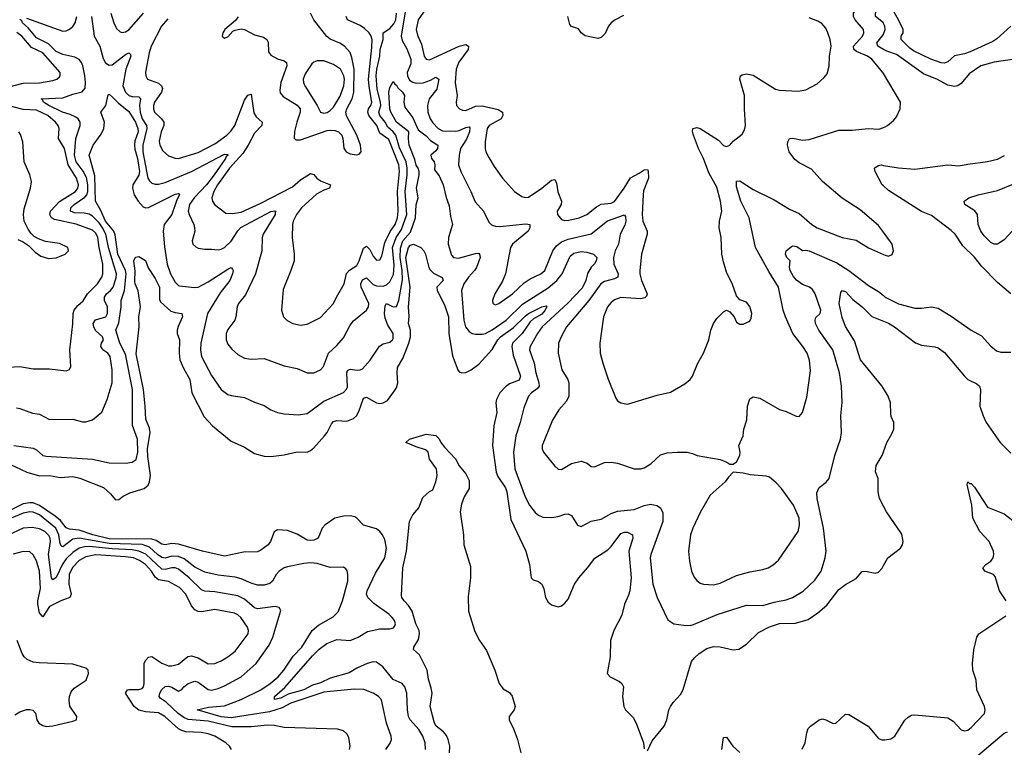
# Model space of a CAD drawing. Header units: inches. Extents: x 1694797 to 1849917, y 907313 to 1017959.
# Tile 337 of 656: x 1714769 to 1720731, y 984483 to 988890. Entities that reach past the tile are written whole.
import ezdxf

# ---------------------------------------------------------------- set-up
doc = ezdxf.new("R2010")
doc.units = ezdxf.units.IN
doc.header["$MEASUREMENT"] = 0
doc.layers.add('B7918', color=7, linetype='Continuous')
doc.layers.add('B7928', color=7, linetype='Continuous')

msp = doc.modelspace()

# ---------------------------------------------------------------- linework, layer by layer
at = {"layer": 'B7918', "color": 5}
for points, elevation in [([(1720000, 988563.4), (1719996.1, 988570), (1719930, 988651.2), (1719903.8, 988670), (1719836.9, 988696.9), (1719819.4, 988710), (1719819, 988730), (1719872.5, 988790), (1719879.8, 988810), (1719878.2, 988830), (1719828.5, 988890), (1719818.4, 988910), (1719818.6, 988930), (1719862.3, 988997.7), (1719868.6, 989031.4), (1719872, 989110), (1719877.6, 989130), (1719891, 989150), (1719930, 989178.6), (1719990, 989199.7), (1720000, 989207.2)], 760), ([(1720000, 988867.8), (1719998.9, 988870), (1719951.2, 988910), (1719951.4, 988930), (1719963.9, 988970), (1719948.4, 989070), (1719960.3, 989090), (1719970, 989095), (1720000, 989096.1)], 740), ([(1714810, 988899.1), (1715030, 988820.5), (1715050, 988822.7), (1715070, 988831.8), (1715091.3, 988848.7), (1715105.2, 988870), (1715115.4, 988910)], 760), ([(1715203, 988910), (1715219.4, 988790), (1715253.5, 988730), (1715275.1, 988655.1), (1715288.8, 988628.8), (1715310, 988613.6), (1715330, 988615.7), (1715410, 988679.1), (1715430, 988688.8), (1715439.2, 988679.2), (1715441.1, 988670), (1715411, 988590), (1715393, 988490), (1715410, 988451.9), (1715430, 988431.3), (1715450, 988424.3), (1715490, 988422.5), (1715500.8, 988410), (1715494.1, 988370), (1715498.3, 988330), (1715509.8, 988290), (1715536.8, 988250), (1715539.4, 988230), (1715514.4, 988130), (1715515.2, 988090), (1715545.9, 987930), (1715554.6, 987914.6), (1715570, 987900.6), (1715590, 987893.7), (1715610, 987893.8), (1715650, 987903.9), (1715810, 987970.1), (1716010, 988076), (1716030, 988073.4), (1716031, 988070), (1716019.3, 988060.7), (1716016.3, 988050), (1715947.1, 987950), (1715899.3, 987890), (1715825.1, 987810), (1715797, 987770), (1715790.2, 987730), (1715795.4, 987710), (1715824.5, 987650), (1715828.1, 987630), (1715829, 987610), (1715813.7, 987550), (1715818.4, 987530), (1715834.7, 987514.7), (1715850, 987506.7), (1715890, 987499.2), (1715930, 987500.7), (1715970, 987496.1), (1715990, 987499.7), (1716010, 987511.1), (1716050, 987549.5), (1716090, 987611.7), (1716109, 987631), (1716290, 987727.3), (1716312.5, 987732.5), (1716322.8, 987730), (1716316.4, 987723.6), (1716316.3, 987710), (1716242.8, 987590), (1716236.8, 987570), (1716235.1, 987490), (1716196.8, 987350), (1716135.7, 987224.3), (1716094.4, 987170), (1716086.2, 987150), (1716078.2, 987090), (1716071.3, 987070), (1716030, 987013.3), (1716020.2, 986990), (1716020.2, 986950), (1716030, 986923.8), (1716054.2, 986894.2), (1716090, 986862.3), (1716130, 986839.1), (1716170, 986833.2), (1716250, 986836.9), (1716370, 986794), (1716450, 986777.3), (1716510, 986752), (1716550, 986750.3), (1716590, 986769), (1716608.3, 986790), (1716639.7, 986870), (1716690, 986916), (1716730, 986963.1), (1716770, 987039.6), (1716790, 987066.7), (1716869.7, 987130), (1716882, 987150), (1716884, 987170), (1716837.2, 987270), (1716835.1, 987290), (1716845.3, 987314.7), (1716870, 987327.3), (1716910, 987286.2), (1716930, 987277.9), (1716970, 987276.9), (1716990, 987283.9), (1717010, 987301.4), (1717032.4, 987347.6), (1717036.3, 987403.7), (1717026.2, 987510), (1717049.7, 987570), (1717081.4, 987618.6), (1717113.3, 987710), (1717104.1, 987850), (1717115.4, 987950), (1717115.7, 987990), (1717110, 988030), (1717070, 988112.9), (1717046.2, 988190), (1717031.6, 988211.6), (1716998.1, 988238.1), (1716982.9, 988270), (1716950.4, 988310.4), (1716944.1, 988330), (1716955.4, 988370), (1716954.8, 988390), (1716933.3, 988470), (1716928, 988550), (1716931.5, 988590), (1716949.4, 988670), (1716952.1, 988710), (1716969.2, 988770), (1716970.5, 988809.5), (1717010, 988836.2), (1717035, 988865), (1717045.9, 988890), (1717049.9, 988930)], 760), ([(1715321.2, 988930), (1715338.5, 988870), (1715356.1, 988836.1), (1715377.1, 988817.1), (1715390, 988812.9), (1715410, 988817.2), (1715430, 988828.4), (1715519.3, 988930)], 780), ([(1715665.8, 988894.2), (1715627, 988850), (1715565.7, 988730), (1715553.9, 988690), (1715531.5, 988571.5), (1715533.6, 988550), (1715544, 988530), (1715610, 988505.7), (1715628.4, 988490), (1715633, 988473), (1715627.7, 988450), (1715585.1, 988390), (1715578.4, 988370), (1715578.4, 988350), (1715586.3, 988330), (1715628, 988290), (1715641.1, 988270), (1715641.3, 988250), (1715626, 988210), (1715614.4, 988154.4), (1715617.5, 988130), (1715634.9, 988094.9), (1715670, 988064.9), (1715710, 988050.3), (1715730, 988049.4), (1715850, 988085), (1715950, 988138.4), (1716022.5, 988190), (1716050, 988216.2), (1716071.8, 988250), (1716130, 988402.8), (1716150, 988432.3), (1716170, 988438), (1716186.5, 988326.5), (1716200.6, 988300.6), (1716237.1, 988270), (1716235, 988250), (1716190, 988203.2), (1716153.6, 988130), (1716119.9, 988080.1), (1716040.2, 987990), (1715965.9, 987890), (1715944, 987850), (1715933.3, 987810), (1715936.8, 987790), (1715949.6, 987769.6), (1716017.8, 987717.8), (1716055.4, 987715.4), (1716110, 987724.9), (1716230, 987779), (1716421.4, 987878.6), (1716470, 987919.5), (1716530, 987958.2), (1716550, 987952.4), (1716568.6, 987930), (1716590, 987913.9), (1716652, 987890), (1716646, 987870), (1716610, 987858.1), (1716566.1, 987833.9), (1716475, 987750), (1716444.3, 987710), (1716425.8, 987670), (1716421.5, 987650), (1716418.5, 987570), (1716432, 987470), (1716430.2, 987430), (1716411.7, 987370), (1716363.8, 987256.2), (1716354.6, 987130), (1716366.7, 987090), (1716388.2, 987068.2), (1716422.8, 987050), (1716470, 987040.3), (1716510, 987045.8), (1716590, 987086.9), (1716669.8, 987170.2), (1716687.4, 987210), (1716734, 987290), (1716748.2, 987351.8), (1716766.4, 987373.6), (1716810, 987400.5), (1716825.1, 987430), (1716850, 987507), (1716870, 987518.6), (1716890, 987498.8), (1716910, 987458), (1716930, 987434), (1716950, 987434.9), (1716962.1, 987457.9), (1716979.3, 987540.7), (1717012.9, 987607.1), (1717042.2, 987650), (1717056.1, 987690), (1717061.8, 987730), (1717057.3, 987850), (1717069.4, 987970), (1717065.5, 988010), (1717003.4, 988163.4), (1716950, 988203.2), (1716932.7, 988250), (1716883.7, 988310), (1716876.4, 988330), (1716881.5, 988350), (1716895.7, 988370), (1716902.2, 988390), (1716885, 988485), (1716882.2, 988530), (1716901.7, 988721.7), (1716902.6, 988770), (1716897.9, 988790), (1716885.8, 988810), (1716857.2, 988837.2), (1716830, 988855.8), (1716754.4, 988890), (1716746.3, 988910)], 780), ([(1716092.9, 988907.1), (1716075.3, 988884.7), (1716010.4, 988830), (1715998.4, 988810), (1715994.8, 988790), (1716010, 988777.3), (1716030, 988786.4), (1716060.5, 988819.5), (1716073, 988827), (1716110, 988834.3), (1716130, 988830.9), (1716190, 988798.9), (1716244.6, 988784.6), (1716265.1, 988770), (1716273.5, 988753.5), (1716276.1, 988696.1), (1716290, 988674.6), (1716330, 988653.1), (1716370, 988641.6), (1716385.4, 988630), (1716386.8, 988610), (1716350.6, 988510), (1716343.8, 988463.8), (1716347.2, 988447.2), (1716364, 988424), (1716450, 988371.6), (1716466.5, 988350), (1716468.2, 988330), (1716446.5, 988270), (1716433.3, 988213.3), (1716432, 988172), (1716442, 988162), (1716470, 988162.2), (1716630, 988218.2), (1716650, 988221.6), (1716678.8, 988218.8), (1716699.7, 988210), (1716719.2, 988190), (1716726.7, 988170), (1716732.8, 988112.8), (1716746.5, 988090), (1716770, 988077.2), (1716808.3, 988071.7), (1716823.8, 988076.2), (1716837.6, 988090), (1716833.4, 988130), (1716811.6, 988190), (1716748.4, 988308.4), (1716744.9, 988330), (1716749.3, 988350), (1716782.4, 988410), (1716792.3, 988450), (1716795.4, 988590), (1716781.1, 988661.1), (1716770, 988690.8), (1716735.3, 988730), (1716707.3, 988747.3), (1716650, 988771.5), (1716628, 988788), (1716549.9, 988890), (1716530.4, 988930)], 820), ([(1717105.2, 988950), (1717078.1, 988790), (1717084.5, 988764.5), (1717112.9, 988712.9), (1717137.2, 988650), (1717136.7, 988623.3), (1717116.3, 988570), (1717116.6, 988550), (1717130, 988523.9), (1717150, 988511.8), (1717170, 988506.4), (1717212.4, 988507.6), (1717256.6, 988523.4), (1717290, 988542.2), (1717306.3, 988530), (1717294.3, 988470), (1717248.9, 988410), (1717238.1, 988370), (1717240.7, 988330), (1717254.2, 988290), (1717270, 988264.3), (1717303.5, 988230), (1717330, 988217.6), (1717410, 988214.9), (1717430, 988218), (1717470, 988237.3), (1717490, 988241.5), (1717494.8, 988234.8), (1717492.6, 988210), (1717474.5, 988165.5), (1717437.8, 988110), (1717429.3, 988070), (1717426.5, 988010), (1717440.2, 987970), (1717501.2, 987850), (1717527.7, 987787.7), (1717578.3, 987730), (1717610, 987663), (1717626.8, 987646.8), (1717650, 987638.9), (1717676.6, 987636.6), (1717833.9, 987653.9), (1717858.4, 987650), (1717858.8, 987630), (1717847.5, 987610), (1717753.8, 987530), (1717740.7, 987510), (1717710.3, 987349.7), (1717692.9, 987307.1), (1717645.7, 987230), (1717632.7, 987190), (1717634.8, 987170), (1717650, 987163.7), (1717670, 987170.4), (1717753.5, 987230), (1717823.8, 987296.2), (1717860.5, 987319.5), (1717924, 987350), (1717949.8, 987370), (1717998.5, 987490), (1718020.4, 987519.6), (1718050, 987543.9), (1718090, 987560.8), (1718230, 987592.5), (1718328.1, 987671.9), (1718426.4, 987706.4), (1718430, 987707.2), (1718437.2, 987697.2), (1718438.7, 987670), (1718434, 987646), (1718404.3, 987590), (1718395.7, 987530), (1718374.9, 987490), (1718364.9, 987450), (1718366, 987410), (1718392.6, 987350), (1718390.2, 987330), (1718370, 987319.9), (1718310, 987304.1), (1718287.6, 987290), (1718215.3, 987190), (1718079.7, 987030), (1718047.6, 986970), (1718032, 986930), (1718029.3, 986870), (1718047.6, 986787.6), (1718052.3, 986770), (1718088.1, 986710), (1718094, 986690), (1718094.3, 986610), (1718080.6, 986579.4), (1718033.9, 986526.1), (1717995.3, 986464.7), (1717932.2, 986310), (1717932.2, 986290), (1717940.4, 986270), (1718010, 986184.9), (1718030, 986167.4), (1718050, 986166), (1718110, 986201.3), (1718170, 986215.5), (1718204.7, 986204.7), (1718230, 986183), (1718250, 986181.6), (1718310, 986207.6), (1718350, 986210.3), (1718390, 986204), (1718490, 986170.4), (1718530, 986168.8), (1718550, 986175.8), (1718590, 986200.3), (1718650, 986254), (1718690, 986266), (1718750.4, 986270.4), (1718810.4, 986270.4), (1718843, 986263), (1718870.6, 986250.6), (1719010, 986226), (1719050.7, 986210.7), (1719070, 986198), (1719090, 986198), (1719110, 986211.3), (1719129.4, 986250.6), (1719132.7, 986270), (1719123.7, 986310), (1719149.6, 986370), (1719154.5, 986410), (1719172.7, 986467.3), (1719176.3, 986550), (1719190, 986594), (1719210, 986605.5), (1719250, 986597), (1719370, 986528.7), (1719410, 986516.4), (1719470, 986488.8), (1719490, 986486.4), (1719508.5, 986511.5), (1719535.9, 986604.1), (1719557.8, 986762.2), (1719551.9, 986828.1), (1719537.1, 986870), (1719511.6, 986910), (1719450, 986988.5), (1719406.1, 987090), (1719392.9, 987130), (1719363.1, 987270), (1719304.6, 987364.6), (1719225.6, 987510), (1719185.8, 987690), (1719135.7, 987790), (1719110, 987877.2), (1719108.8, 987911.2), (1719130, 987913.4), (1719210, 987862), (1719338.2, 987798.2), (1719430, 987743.1), (1719490, 987716.4), (1719565.3, 987650), (1719598.4, 987630), (1719750, 987571.3), (1719834.4, 987554.4), (1719910, 987507.4), (1720000, 987468.1)], 760), ([(1717225, 988950), (1717182.5, 988890), (1717169.5, 988830), (1717177.2, 988797.2), (1717201.6, 988741.6), (1717218, 988670), (1717230, 988650.4), (1717250, 988646.5), (1717430, 988730.1), (1717470, 988740.5), (1717486.7, 988730), (1717484.8, 988710), (1717427.5, 988632.5), (1717412.1, 988590), (1717406, 988510), (1717418.8, 988430), (1717411.7, 988390), (1717413.7, 988370), (1717432.4, 988350), (1717450, 988341.2), (1717470, 988339), (1717530, 988365.2), (1717570, 988368.6), (1717666, 988346), (1717692.3, 988330), (1717695.7, 988310), (1717684.5, 988290), (1717612.2, 988250), (1717600.6, 988230), (1717587.8, 988150), (1717587.6, 988110), (1717592.2, 988090), (1717610, 988054.4), (1717641.7, 988001.7), (1717693.1, 987930), (1717765.7, 987850), (1717810, 987818.9), (1717830, 987813.1), (1717850, 987814.6), (1717930.8, 987869.2), (1717990, 987917.2), (1718010, 987922.4), (1718019.5, 987899.5), (1718026.8, 987846.8), (1718049.3, 987790), (1718047.2, 987770), (1718023.6, 987730), (1718025.3, 987710), (1718050, 987680.5), (1718070, 987674.4), (1718095.3, 987675.3), (1718157, 987690), (1718202.9, 987710), (1718262.7, 987757.3), (1718290, 987772.5), (1718350, 987778.5), (1718370, 987789.3), (1718430, 987869.3), (1718467, 987933), (1718519.8, 987960.2), (1718550, 987981.2), (1718570, 987982), (1718574.3, 987974.3), (1718576.6, 987930), (1718547.4, 987852.6), (1718543.7, 987830), (1718537.6, 987710), (1718543.2, 987670), (1718569.4, 987610), (1718569.3, 987590), (1718534, 987470), (1718524.4, 987370), (1718524.9, 987350), (1718535.4, 987310), (1718567.9, 987230), (1718565.2, 987214.8), (1718555.5, 987204.5), (1718530, 987198.6), (1718410, 987207.3), (1718370, 987193.5), (1718350, 987177.6), (1718328.3, 987150), (1718304.7, 987090), (1718281.1, 986930), (1718284.2, 986870), (1718300.3, 986810), (1718331.9, 986711.9), (1718378, 986598), (1718390, 986580.7), (1718408.5, 986568.5), (1718450, 986561.6), (1718630, 986616.5), (1718710, 986632.9), (1718795.9, 986684.1), (1718828.7, 986711.3), (1718843, 986730), (1718874.1, 986805.9), (1718910, 986870.8), (1718941.7, 986950), (1718955.1, 987010), (1718969.7, 987050), (1718990, 987080.5), (1719030, 987120.7), (1719050, 987130.7), (1719070, 987120.7), (1719096.3, 987090), (1719110, 987058), (1719130, 987046), (1719150, 987046), (1719190, 987064.7), (1719198.9, 987081.1), (1719202, 987110), (1719190, 987152.7), (1719170, 987179.3), (1719130, 987193.2), (1719110, 987217.2), (1719085.5, 987285.5), (1719050, 987361.2), (1719030, 987424), (1719020.7, 987470), (1719016.3, 987570), (1719004, 987630), (1719006.6, 987670), (1719020.3, 987730), (1719013.2, 987790), (1718990, 987876.3), (1718941.4, 987961.4), (1718910, 988049.7), (1718878.8, 988110), (1718848.7, 988191.3), (1718844.1, 988210), (1718845.4, 988230), (1718870, 988236.5), (1718890, 988231.1), (1719000, 988160), (1719030, 988128.8), (1719050, 988121.6), (1719069, 988130), (1719090, 988154.8), (1719143, 988197), (1719157.7, 988222.3), (1719164.7, 988250), (1719157.6, 988350), (1719158.7, 988430), (1719129.7, 988530), (1719133.2, 988550), (1719143.5, 988556.5), (1719170, 988561.1), (1719210, 988553.4), (1719346, 988470), (1719370, 988462.3), (1719483.3, 988456.7), (1719530, 988465.7), (1719597.8, 988502.2), (1719640.5, 988539.5), (1719657.7, 988562.3), (1719671.3, 988608.7), (1719673.5, 988670), (1719682.3, 988730), (1719677.7, 988770), (1719663.5, 988810), (1719650, 988838), (1719627.2, 988867.2), (1719601.7, 988881.7), (1719550, 988900.5)], 780), ([(1718424.6, 988915.4), (1718374, 988890), (1718350, 988870.7), (1718334.8, 988850), (1718314.6, 988805.4), (1718290, 988782), (1718270, 988775.7), (1718192.3, 988792.3), (1718170, 988809.8), (1718153.6, 988833.6), (1718110, 988848.6), (1718100.2, 988860.2), (1718088, 988910)], 780), ([(1714750, 986539.1), (1714770, 986535.8), (1714846.7, 986506.7), (1714890, 986499.7), (1714950, 986469.2), (1715090, 986470.2), (1715150, 986453.7), (1715170, 986454), (1715210, 986466.7), (1715266.9, 986513.1), (1715299.6, 986590), (1715328.4, 986690), (1715328.5, 986770), (1715316.2, 986850), (1715302.4, 986870), (1715271.6, 986890), (1715263.6, 986903.6), (1715260.6, 986910), (1715265.4, 986930), (1715276.4, 986950), (1715270, 986969.7), (1715227.6, 987007.6), (1715217.2, 987030), (1715214.9, 987050), (1715228.4, 987071.6), (1715290.3, 987089.7), (1715301.6, 987110), (1715300.6, 987150), (1715283.4, 987190), (1715282.1, 987210), (1715293.9, 987230), (1715319.6, 987250), (1715335.2, 987270), (1715353.2, 987326.8), (1715355, 987350), (1715306.2, 987510), (1715290.8, 987590), (1715270.7, 987630), (1715250, 987659.2), (1715210, 987699.2), (1715190, 987711.6), (1715158.6, 987718.6), (1715101.1, 987721.1), (1715076.1, 987730), (1715079.5, 987750), (1715099.9, 987770), (1715164.1, 987815.9), (1715175.7, 987830), (1715182.2, 987850), (1715182.1, 987890), (1715173.6, 987933.6), (1715153.2, 987973.2), (1715111, 988030), (1715100.5, 988070), (1715108.7, 988171.3), (1715135.5, 988250), (1715135.9, 988270), (1715123.4, 988290), (1715110, 988298.8), (1715075.6, 988315.6), (1715029, 988330), (1714944.8, 988370), (1714913.5, 988390), (1714906.8, 988406.8), (1714899.3, 988410), (1715030, 988416.1), (1715090, 988438.9), (1715146.7, 988453.3), (1715164.9, 988475.1), (1715167.8, 988510), (1715163.1, 988550), (1715150.9, 988610.9), (1715143.1, 988630), (1715128.6, 988648.6), (1715103.7, 988663.7), (1715030, 988679.3), (1714990, 988697.6), (1714943.8, 988743.8), (1714870, 988780.8), (1714820, 988840), (1714785.6, 988870), (1714782.7, 988882.7), (1714770, 988891)], 760), ([(1714690, 988479.6), (1714790, 988506.5), (1714890, 988507.3), (1714970, 988521), (1714994.5, 988530), (1715010, 988543.8), (1715015.1, 988550), (1715014.3, 988570), (1714909.6, 988689.6), (1714841.3, 988721.3), (1714781.8, 988790), (1714751.5, 988811.5)], 780), ([(1720000, 988710.1), (1719965.5, 988730), (1719958.5, 988750), (1719999.5, 988800.5), (1720000, 988801.8)], 740), ([(1714734, 986310), (1714850, 986294.9), (1714870, 986284.4), (1714910, 986251.1), (1714930, 986245.9), (1715210, 986228.1), (1715310, 986205.8), (1715410, 986204.5), (1715450, 986209.2), (1715474.2, 986225.8), (1715485.2, 986270), (1715482.2, 986350), (1715452.4, 986432.4), (1715453, 986650), (1715410, 986864), (1715375.7, 986930), (1715352.1, 987010), (1715370, 987054.4), (1715383.4, 987150), (1715383.8, 987190), (1715404.6, 987250), (1715414.4, 987350), (1715410.1, 987370.1), (1715362.7, 987470), (1715347.2, 987587.2), (1715339.6, 987610), (1715289, 987669), (1715259, 987739), (1715227.7, 987790), (1715223.8, 987943.8), (1715189.9, 988070), (1715214.8, 988130), (1715263.4, 988196.6), (1715278.8, 988230), (1715281.8, 988270), (1715261.1, 988330), (1715289.9, 988370.1), (1715304.2, 988435.8), (1715310, 988438.3), (1715330, 988422.2), (1715365.6, 988385.6), (1715430, 988333), (1715470, 988270.1), (1715485.4, 988230), (1715485.8, 988210), (1715465.6, 988154.4), (1715463.3, 988130), (1715465.8, 988105.8), (1715481.8, 988050), (1715494, 987970), (1715490.8, 987949.2), (1715454, 987890), (1715451.5, 987870), (1715461.4, 987830), (1715486.2, 987790), (1715516.8, 987756.8), (1715530, 987750.9), (1715550, 987753.1), (1715710, 987833.2), (1715730, 987838), (1715735.2, 987835.2), (1715736.9, 987830), (1715720.5, 987799.5), (1715690, 987710.6), (1715644.5, 987650), (1715638.4, 987610), (1715646.3, 987513.7), (1715662.9, 987410), (1715683.3, 987350), (1715710, 987300.2), (1715730, 987279.1), (1715737.5, 987277.5), (1715827, 987267), (1715850, 987270.2), (1715910, 987301.6), (1716030, 987379.6), (1716050, 987388.2), (1716058.6, 987378.6), (1716061.7, 987370), (1716057.8, 987350), (1716040.6, 987310), (1715984, 987236), (1715907.1, 987110), (1715865.4, 986930), (1715863.5, 986890), (1715869.3, 986850), (1715930, 986734.4), (1715990, 986650.4), (1716030, 986619.6), (1716050, 986612.9), (1716130, 986602), (1716190, 986573.7), (1716250, 986553.4), (1716290, 986527.7), (1716330, 986511.5), (1716370, 986502.6), (1716456.2, 986496.2), (1716510, 986504.9), (1716610, 986579.7), (1716730, 986632.8), (1716748.4, 986651.6), (1716753.4, 986666.6), (1716749.4, 986750), (1716755.1, 986764.9), (1716770, 986774), (1716812.4, 986767.6), (1716831.2, 986768.8), (1716844.5, 986775.5), (1716891.7, 986828.3), (1716947, 986913), (1716970, 986926.2), (1717010, 986936.2), (1717026.2, 986950), (1717030, 986959.1), (1717030.5, 986990), (1716999.1, 987039.1), (1716981.4, 987081.4), (1716978.6, 987110), (1716982.5, 987157.5), (1716990, 987171.8), (1717030, 987151.6), (1717050, 987153.2), (1717064.9, 987190), (1717086.3, 987313.7), (1717084.2, 987370), (1717072.7, 987450), (1717074.2, 987505.8), (1717090.1, 987549.9), (1717136.3, 987603.7), (1717165.7, 987690), (1717170.8, 987769.2), (1717182.7, 987810), (1717172.3, 987870), (1717188, 987950), (1717188, 987970), (1717181.3, 987990), (1717170, 988009.4), (1717162.2, 988042.2), (1717127.7, 988130), (1717123.1, 988170), (1717126, 988210), (1717049.9, 988270), (1717015.9, 988330), (1717010.7, 988350), (1717003.9, 988450), (1717010, 988478.8), (1717030, 988514.8), (1717039.9, 988499.9), (1717050, 988494), (1717058, 988478), (1717087.4, 988450), (1717099.1, 988430), (1717095.1, 988390), (1717100.4, 988360.4), (1717150, 988295.3), (1717182.4, 988222.4), (1717230, 988185.5), (1717257.6, 988157.6), (1717300.2, 988130), (1717299, 988110), (1717290, 988096), (1717258, 988070), (1717263, 988050), (1717278.3, 988030), (1717282.6, 988010), (1717280.9, 987980.9), (1717310, 987943.8), (1717333.7, 987890), (1717352.1, 987812.1), (1717370, 987762.8), (1717378.2, 987698.2), (1717390.2, 987650), (1717365.2, 987570), (1717364.7, 987530), (1717383.7, 987463.7), (1717396.3, 987450), (1717426.2, 987446.2), (1717530, 987474.5), (1717550, 987476.5), (1717554.2, 987470), (1717557.4, 987450), (1717535.1, 987390), (1717523.7, 987370), (1717486, 987330), (1717457.8, 987290), (1717445.4, 987250), (1717459.5, 987070), (1717469.6, 987029.6), (1717490, 987001.8), (1717510, 986990.2), (1717530, 986985.5), (1717570, 986985), (1717590, 986990.1), (1717630, 987010.6), (1717715.8, 987070), (1717814.1, 987165.9), (1717970, 987265.9), (1718022.6, 987310), (1718053.2, 987350), (1718103.2, 987456.8), (1718124.3, 987475.7), (1718170, 987485.8), (1718202.8, 987482.8), (1718243.7, 987470), (1718263.2, 987450), (1718260.1, 987430), (1718250, 987411.1), (1718229.6, 987390.4), (1718207.3, 987352.7), (1718197.2, 987310), (1718175.3, 987264.7), (1718088, 987172), (1717933.5, 987030), (1717904.1, 986990), (1717860.2, 986910), (1717857.2, 986890), (1717884.8, 986810), (1717894, 986750), (1717913.5, 986690), (1717914.8, 986670), (1717904.5, 986655.5), (1717867.5, 986630), (1717850.2, 986610), (1717821.2, 986538.8), (1717799.8, 986450), (1717774.4, 986370), (1717758.8, 986270), (1717766.8, 986170), (1717830, 986000.5), (1717856, 985950), (1717890, 985905.3), (1717910, 985888.9), (1717937.5, 985877.5), (1717990, 985874.3), (1718030, 985880.9), (1718070, 985895.3), (1718090, 985896.5), (1718110, 985886), (1718147.7, 985827.7), (1718170, 985820.4), (1718230, 985851.7), (1718290, 985865.2), (1718350, 985898.4), (1718390, 985913.5), (1718490, 985922.2), (1718550, 985947.5), (1718590, 985956.2), (1718628.2, 985948.2), (1718650, 985933.7), (1718662.6, 985902.6), (1718662.7, 985850), (1718590.2, 985650), (1718586.7, 985630), (1718602.9, 985470), (1718630.2, 985390.2), (1718694.4, 985254.4), (1718730.5, 985230.5), (1718790, 985221.6), (1718830, 985221.3), (1718850, 985225.7), (1718992.1, 985287.9), (1719170, 985344.7), (1719270, 985341.8), (1719338.2, 985361.8), (1719410, 985375.5), (1719449.3, 985390.7), (1719512.4, 985427.6), (1719584.8, 985495.2), (1719622.2, 985550), (1719646.6, 985630), (1719652.8, 985670), (1719637.3, 985810), (1719598.3, 985990), (1719595.9, 986024.1), (1719610, 986056), (1719651.7, 986088.3), (1719670, 986111.3), (1719704.5, 986250), (1719739.8, 986350), (1719745, 986390), (1719740.9, 986490), (1719748.8, 986571.2), (1719746, 986670), (1719733.1, 986750), (1719693.1, 986890), (1719607.8, 987010), (1719587.6, 987050), (1719585.4, 987070), (1719590, 987086), (1719616.2, 987110), (1719619.7, 987130), (1719587, 987230), (1719570, 987256.5), (1719552, 987270), (1719510, 987286.2), (1719472.1, 987312.1), (1719454, 987334), (1719435.4, 987370), (1719429.8, 987390.2), (1719434.8, 987430), (1719413.7, 987450), (1719406.6, 987470), (1719411.3, 987490), (1719443.5, 987516.5), (1719450, 987519.5), (1719475.7, 987515.7), (1719510, 987491.2), (1719530, 987494), (1719550, 987489.4), (1719717.4, 987417.4), (1719790, 987371.8), (1719910, 987279.8), (1719970, 987243.2), (1720000, 987218.5)], 740), ([(1714670, 986782.6), (1714770, 986790.3), (1714850, 986775.8), (1714950, 986775.8), (1715050, 986763.1), (1715069.7, 986770.3), (1715079.7, 986790), (1715072.4, 986890), (1715091.6, 987048.4), (1715093.1, 987110), (1715099.5, 987130), (1715120.7, 987159.3), (1715152.9, 987187.1), (1715179.4, 987230), (1715239.5, 987290), (1715265.8, 987330), (1715272.9, 987350), (1715273.2, 987410), (1715251.1, 987510), (1715243.1, 987570), (1715230, 987597), (1715210, 987614.8), (1715110.5, 987650.5), (1714980.6, 987680.6), (1714962.7, 987690), (1714951.3, 987710), (1714956.1, 987730), (1715010, 987789.6), (1715106.8, 987850), (1715120.8, 987870), (1715124.3, 987890), (1715112.8, 987930), (1715062.6, 988010), (1715039.7, 988110), (1715004.6, 988170), (1715007.9, 988230), (1715001.6, 988250), (1714986.2, 988270), (1714938.5, 988310), (1714870, 988341.2), (1714790, 988345.4), (1714690, 988372.5)], 780), ([(1714757.6, 987557.6), (1714787, 987547), (1714821.7, 987521.7), (1714861.9, 987481.9), (1714898.1, 987458.1), (1714944.4, 987444.4), (1714990, 987446.8), (1715044.2, 987470), (1715064.7, 987490), (1715059.7, 987510), (1715010, 987534.7), (1714925.9, 987545.9), (1714882.6, 987562.6), (1714857.6, 987577.6), (1714837, 987597), (1714820.7, 987620.7), (1714796.5, 987670), (1714791.6, 987710), (1714795.5, 987744.5), (1714835.4, 987870), (1714839.8, 987910), (1714829.8, 987950), (1714796.8, 988030), (1714788, 988150), (1714774.7, 988194.7), (1714763.2, 988210)], 820), ([(1720000, 987602.7), (1719970, 987643.7), (1719859, 987739), (1719750, 987809.6), (1719630, 987909.6), (1719564, 987984), (1719490, 988022.2), (1719462.7, 988042.7), (1719427.6, 988090), (1719418.7, 988130), (1719420.7, 988150), (1719430, 988170.7), (1719450, 988173), (1719510, 988161.1), (1719550, 988163.8), (1719730, 988221.1), (1719810, 988221.7), (1719910, 988231.7), (1719972.3, 988227.7), (1720000, 988237)], 760), ([(1720000, 987883.3), (1719992.7, 987890), (1719949.5, 987970), (1719946, 987990), (1719950, 987994.8), (1719970, 988007.7), (1719986, 988010), (1720000, 988007.8)], 740), ([(1714710, 986197.6), (1714812.8, 986150), (1714890, 986126.7), (1714950, 986130.1), (1715017.2, 986117.2), (1715090, 986123.1), (1715133.9, 986113.9), (1715276.9, 986056.9), (1715319, 986019), (1715350, 985981.8), (1715370, 985984.5), (1715395.3, 986004.7), (1715435.3, 986024.7), (1715523.6, 986050), (1715547.8, 986070), (1715556, 986090), (1715561.8, 986130), (1715544.4, 986244.4), (1715543.9, 986290), (1715559.9, 986390), (1715555.8, 986415.8), (1715532.6, 986470), (1715529.9, 986550), (1715519.5, 986650), (1715474, 986866), (1715493.1, 987030), (1715491.1, 987090), (1715499.7, 987150), (1715486.9, 987246.9), (1715468.3, 987290), (1715466.6, 987306.6), (1715469.1, 987369.1), (1715460.9, 987430), (1715470, 987451.3), (1715490, 987456), (1715530, 987431), (1715547, 987387), (1715590, 987322), (1715616.5, 987270), (1715615.6, 987195.6), (1715621.5, 987181.5), (1715685, 987125), (1715710, 987116), (1715751.8, 987110), (1715755.2, 987090), (1715728, 987032), (1715723, 987010), (1715723.5, 986990), (1715736.5, 986950), (1715734.6, 986870), (1715739.3, 986830), (1715760.1, 986780.1), (1715798.4, 986710), (1715812.3, 986630), (1715885.4, 986485.4), (1715937, 986430), (1716050, 986337.3), (1716130, 986300.9), (1716190, 986262.4), (1716250, 986245.4), (1716290, 986245), (1716370, 986254.2), (1716450, 986272.7), (1716510, 986271), (1716530, 986281), (1716550, 986297.1), (1716615.4, 986370), (1716630.5, 986390), (1716657, 986443), (1716670, 986456.6), (1716690, 986462.7), (1716750, 986458.4), (1716790, 986474), (1716808.1, 986490), (1716822.6, 986517.4), (1716850, 986597), (1716870, 986604.5), (1716930, 986568.6), (1716950, 986565.4), (1716970, 986568.4), (1716995.6, 986584.4), (1717038.3, 986641.7), (1717050, 986660.3), (1717059.2, 986690), (1717054.3, 986750), (1717056.8, 986783.2), (1717090, 986837.3), (1717126.1, 986930), (1717136.4, 986970), (1717134.9, 987010), (1717124.2, 987050), (1717128, 987092), (1717122.6, 987150), (1717132.8, 987270), (1717108.3, 987450), (1717122.5, 987510), (1717135.7, 987524.3), (1717153.1, 987530), (1717199.1, 987510), (1717216.6, 987490), (1717226.5, 987470), (1717246.9, 987390), (1717255.4, 987375.4), (1717275.5, 987355.5), (1717328.2, 987328.2), (1717332.8, 987310), (1717295.3, 987270), (1717296.3, 987250), (1717341.9, 987161.9), (1717365.1, 987090), (1717368.6, 986990), (1717390, 986854.9), (1717422.6, 986770), (1717430, 986758), (1717444.9, 986750), (1717470, 986754), (1717503.5, 986770), (1717550, 986804.2), (1717630, 986893.1), (1717663.6, 986950), (1717680.3, 986970), (1717756.5, 987023.5), (1717830, 987095.2), (1717850, 987110.9), (1717930, 987150.1), (1717956.7, 987156.7), (1717960.8, 987150), (1717950, 987127.7), (1717930, 987106.6), (1717881, 987079), (1717859.8, 987060.2), (1717811, 986989), (1717753, 986930), (1717748.8, 986910), (1717757.4, 986857.4), (1717801.3, 986730), (1717793.3, 986706.7), (1717735.8, 986684.2), (1717710, 986666), (1717677.5, 986630), (1717656.5, 986590), (1717652.9, 986570), (1717658.2, 986510), (1717640.2, 986430), (1717633, 986310), (1717654.8, 986150), (1717663.8, 986123.8), (1717710, 986053.6), (1717719.6, 986030), (1717742.5, 985862.5), (1717834.2, 985670), (1717856.5, 985590), (1717865.5, 985510), (1717877.5, 985497.5), (1717910, 985487.3), (1717930, 985471), (1717942, 985442), (1717953.7, 985390), (1717970, 985361.6), (1717990, 985345.3), (1718030, 985333.7), (1718050, 985340.3), (1718070, 985354.9), (1718090, 985379.5), (1718129.1, 985470), (1718154, 985510), (1718208.4, 985570), (1718252, 985628), (1718330, 985678.3), (1718350, 985698.2), (1718410, 985777.1), (1718430, 985786), (1718450, 985785.8), (1718480.3, 985770), (1718481.7, 985750), (1718457.7, 985670), (1718471.2, 985510), (1718464, 985430), (1718456.5, 985403.5), (1718430.7, 985350), (1718415.9, 985284.1), (1718366.5, 985190), (1718345.7, 985130), (1718344.2, 985030), (1718326.8, 984930), (1718344.7, 984910), (1718401.7, 984881.7), (1718416.3, 984870), (1718425.5, 984850), (1718418.4, 984790), (1718428.2, 984730), (1718438, 984710), (1718483.6, 984663.6), (1718503.1, 984630), (1718546, 984510), (1718550, 984474)], 720), ([(1720000, 986655.2), (1719990, 986671.3), (1719859.9, 986830), (1719824.1, 986944.1), (1719770, 987031.3), (1719750, 987086.6), (1719730.8, 987170), (1719742, 987238), (1719749.7, 987250.3), (1719770, 987243.1), (1719814.2, 987194.2), (1719870, 987150.9), (1719930, 987092), (1720000, 987063.2)], 720), ([(1717371.1, 984448.9), (1717373.3, 984490), (1717364.5, 984530), (1717354, 984554), (1717335.8, 984575.8), (1717290.2, 984610), (1717280, 984630), (1717254.6, 984730), (1717266.7, 984810), (1717261.7, 984841.7), (1717245, 984895), (1717236.8, 984950), (1717190, 985043.5), (1717154.6, 985074.6), (1717154.8, 985090), (1717184.4, 985135.6), (1717190.7, 985170), (1717187.6, 985190), (1717167.2, 985230), (1717146.4, 985306.4), (1717122.7, 985342.7), (1717097, 985370), (1717084.1, 985390), (1717082.1, 985402.1), (1717089, 985570), (1717111.9, 985670), (1717129.7, 985850.3), (1717150, 985891.3), (1717186.3, 985933.7), (1717210, 985996), (1717250, 986032), (1717270, 986042), (1717289.3, 986090), (1717297, 986130), (1717292.3, 986170), (1717250, 986228.7), (1717242, 986270), (1717225.6, 986285.6), (1717170, 986302.4), (1717106.6, 986330), (1717129.2, 986350), (1717230, 986379), (1717290, 986372.4), (1717310, 986350.5), (1717318.9, 986330), (1717340.6, 986300.6), (1717409, 986230), (1717430, 986187.7), (1717470, 986138.8), (1717490, 986098), (1717491.8, 986050), (1717460.2, 985999.8), (1717444.3, 985955.7), (1717436.1, 985910), (1717457.3, 985770), (1717457.6, 985710), (1717498.9, 985578.9), (1717499, 985510), (1717484.1, 985395.9), (1717487.3, 985307.3), (1717524.2, 985184.2), (1717554.2, 985130), (1717595.9, 985070), (1717647.2, 984950), (1717672.7, 984870), (1717696.4, 984836.4), (1717734.8, 984814.8), (1717752.1, 984792.1), (1717768.4, 984730), (1717763.6, 984710), (1717734, 984670), (1717732.6, 984650), (1717762.2, 984590), (1717784.2, 984530), (1717803.6, 984450)], 680), ([(1720000, 985943.8), (1719975.6, 985990), (1719967.2, 986030), (1719967, 986110), (1719952.1, 986152.1), (1719955.1, 986190), (1719992, 986250), (1720000, 986273.4)], 720), ([(1717226.8, 984470), (1717225.4, 984510), (1717209.9, 984550), (1717185.4, 984590), (1717133.3, 984650), (1717123.2, 984670), (1717116.5, 984710), (1717113, 984810), (1717100.4, 984850), (1717085.1, 984870), (1717030, 984894.4), (1716967.9, 984970), (1716930, 984997.6), (1716910, 985000.3), (1716873, 984990), (1716810, 984961.4), (1716765.2, 984934.8), (1716650, 984901.1), (1716590, 984873.6), (1716541.5, 984858.5), (1716490, 984831.3), (1716394.9, 984805.1), (1716350, 984780.4), (1716312.7, 984772.7), (1716312.9, 984790), (1716374.1, 984845.9), (1716542.9, 985037.1), (1716582.8, 985077.2), (1716628.3, 985111.7), (1716690, 985135.4), (1716770, 985129.5), (1716819.7, 985150), (1716875.8, 985184.2), (1716950, 985200.9), (1717010, 985200.1), (1717032.9, 985207.1), (1717041.2, 985218.8), (1717045.2, 985230), (1717038.9, 985250), (1717024.5, 985270), (1717003.7, 985290), (1716913.6, 985353.6), (1716877.8, 985390), (1716869.9, 985410), (1716872.8, 985430), (1716923.4, 985536.6), (1716979.7, 985630), (1716990.8, 985690), (1716980.7, 985740.7), (1716966.6, 985770), (1716950, 985790.5), (1716930, 985805.9), (1716850, 985829), (1716811.4, 985871.4), (1716798.3, 985878.3), (1716770, 985884.1), (1716730, 985883.4), (1716678.4, 985870), (1716618, 985830), (1716601.5, 985810), (1716580.7, 985759.3), (1716571.7, 985748.3), (1716550, 985737.8), (1716530, 985734.6), (1716510, 985737.4), (1716450, 985772.9), (1716390, 985796.3), (1716330, 985800.4), (1716310, 985787), (1716286.9, 985730), (1716273.8, 985710), (1716230, 985676.8), (1716210, 985667.7), (1716123.8, 985663.8), (1716010, 985639.9), (1715875.1, 985670), (1715730, 985713.6), (1715690, 985717.8), (1715650, 985709.9), (1715630, 985712.5), (1715595.1, 985735.1), (1715570, 985743.6), (1715310, 985745.8), (1715211.3, 985770), (1715130, 985798.1), (1715070, 985803.9), (1715050, 985811.9), (1715016.2, 985856.2), (1714983.3, 985883.3), (1714890, 985947.8), (1714850, 985963.5), (1714830, 985964.3), (1714790, 985956.6), (1714710, 985916.7)], 720), ([(1716986.6, 984470), (1717013, 984507), (1717019.7, 984530), (1717017.7, 984550), (1716989.8, 984629.8), (1716959.1, 984770), (1716942.4, 984790), (1716910, 984811.2), (1716853.3, 984833.3), (1716794, 984834), (1716610, 984815.9), (1716410, 984750.7), (1716358, 984722), (1716281.4, 984698.6), (1716050, 984661.5), (1715990, 984667.8), (1715844.5, 984710), (1715913.2, 984726.8), (1716010, 984734.3), (1716110, 984772.4), (1716230, 984831.2), (1716286.6, 984870), (1716334.5, 984910), (1716369.1, 984950), (1716424.8, 985035.2), (1716477.6, 985090), (1716539.7, 985190), (1716578, 985222), (1716667.7, 985272.3), (1716696.6, 985303.4), (1716722.9, 985370), (1716755.3, 985490), (1716756.8, 985530), (1716752.1, 985552.1), (1716744.7, 985564.7), (1716730, 985573), (1716650, 985572.2), (1716570, 985595.3), (1716530, 985600.5), (1716490, 985596.8), (1716390, 985576.8), (1716370, 985569.8), (1716340.3, 985550), (1716322.2, 985530), (1716299, 985490), (1716284.3, 985475.7), (1716250, 985464.6), (1716210, 985464.2), (1716170, 985476), (1716110, 985503.4), (1716073.2, 985513.2), (1715970, 985525.8), (1715890, 985543.1), (1715830, 985573.6), (1715764.1, 985624.1), (1715730, 985639), (1715690, 985640.4), (1715650, 985629.2), (1715630, 985633.4), (1715603.6, 985650), (1715554.9, 985694.9), (1715510.3, 985710.3), (1715310, 985717.5), (1715130, 985749.2), (1715090, 985742.7), (1715030, 985697.3), (1715022, 985702), (1715015, 985715), (1715006.6, 985770), (1714988.3, 985810), (1714890, 985890.6), (1714850, 985907.9), (1714830, 985909.9), (1714790, 985901), (1714655.7, 985844.3)], 740), ([(1716766, 984470), (1716769.7, 984490), (1716761.3, 984541.3), (1716750, 984565.2), (1716730, 984582), (1716692.7, 984592.7), (1716370, 984603.2), (1716310, 984614.5), (1716270, 984616.5), (1716170, 984606.8), (1716053.7, 984606.3), (1715910, 984640.6), (1715790, 984651.8), (1715763, 984663), (1715728.1, 984688.1), (1715656.1, 984756.1), (1715620.5, 984780.5), (1715612.9, 984790), (1715618.6, 984810), (1715630, 984833.1), (1715650, 984851), (1715670, 984852.9), (1715690, 984847.8), (1715730, 984823.2), (1715750, 984832.9), (1715762.2, 984850), (1715790, 984869.4), (1715830, 984883.5), (1715850, 984877.8), (1715910, 984832.2), (1715930, 984829.3), (1715970, 984838), (1716010, 984854.3), (1716110.5, 984909.5), (1716201.5, 984990), (1716279.3, 985100.7), (1716301.5, 985150), (1716350.9, 985310.9), (1716340.9, 985330), (1716315.5, 985335.5), (1716210, 985320.8), (1716190, 985328.5), (1716130, 985379.1), (1716090, 985400.2), (1715950, 985424.3), (1715890, 985429.3), (1715870, 985436.5), (1715796, 985510), (1715730, 985561.7), (1715710, 985569.9), (1715690, 985570.7), (1715650, 985559.9), (1715630, 985561.7), (1715532.1, 985652.1), (1715490, 985671.3), (1715450, 985678.5), (1715330, 985684.4), (1715190, 985698.1), (1715162.4, 985697.6), (1715130.2, 985690), (1715090, 985663.1), (1715050, 985623.8), (1715027.8, 985592.2), (1714990, 985510.9), (1714970, 985497.2), (1714961.6, 985510), (1714944, 985650), (1714955.9, 985730), (1714954.1, 985750), (1714946.3, 985766.3), (1714921.3, 985790), (1714890, 985806.4), (1714845.5, 985814.5), (1714790, 985810.9), (1714694.6, 985765.4)], 760), ([(1716051.5, 984470), (1716040.5, 984490), (1716017.4, 984510), (1715950, 984550.5), (1715910, 984565), (1715868.4, 984571.6), (1715776, 984576), (1715750, 984584), (1715730, 984594.8), (1715647, 984670), (1715610, 984691.9), (1715530, 984697.6), (1715490, 984708.6), (1715462.5, 984730), (1715409, 984810), (1715421.1, 984830), (1715430, 984833.9), (1715490, 984832.5), (1715510, 984838.8), (1715519.1, 984850), (1715523.6, 984870), (1715522.8, 984990), (1715531, 985009), (1715550, 985029.2), (1715570, 985032.8), (1715630, 984993), (1715670, 984976.6), (1715690, 984975.9), (1715730, 984986.8), (1715788, 985032), (1715810, 985037), (1715850, 985024.8), (1715910, 984988.7), (1715950, 984990.1), (1715990, 985006.2), (1716029.9, 985030.1), (1716073.9, 985066.1), (1716151.7, 985170), (1716154.8, 985190), (1716148.2, 985210), (1716107.2, 985270), (1716090, 985285.8), (1716070, 985295.5), (1715950, 985317.3), (1715870, 985303), (1715850, 985306), (1715830, 985316.2), (1715810, 985340.3), (1715774.2, 985410), (1715737.5, 985450), (1715670, 985487.3), (1715610, 985497.2), (1715590, 985513.2), (1715567.3, 985550), (1715530, 985590.3), (1715495.2, 985615.2), (1715458.9, 985630), (1715410, 985637.5), (1715230, 985648.3), (1715170, 985636.5), (1715130, 985614.6), (1715087.9, 985572.1), (1715068.7, 985530), (1715066.7, 985470), (1715081.5, 985410), (1715073.4, 985390), (1715018.3, 985370), (1714950, 985336.1), (1714910, 985274), (1714890, 985298.3), (1714878.3, 985350), (1714878.3, 985370), (1714894.4, 985445.6), (1714889.5, 985549.5), (1714870, 985612.4), (1714850, 985648.4), (1714830, 985666.2), (1714789.8, 985669.8), (1714730, 985652.8)], 780), ([(1718570, 984462), (1718598.9, 984521.1), (1718671.5, 984610), (1718687.8, 984650), (1718700.4, 984710), (1718710, 984730.6), (1718725.2, 984754.8), (1718770, 984803.1), (1718786.2, 984833.8), (1718837.5, 985002.5), (1718854.9, 985025.1), (1718884.1, 985050), (1718930, 985080.5), (1718970, 985092.7), (1719010, 985091.1), (1719090, 985073.6), (1719123.1, 985076.9), (1719170, 985107.2), (1719242.5, 985177.5), (1719310, 985211.6), (1719370, 985232.2), (1719466, 985234), (1719543.3, 985256.7), (1719602.7, 985297.3), (1719656.5, 985343.5), (1719730, 985437.7), (1719770, 985468.9), (1719834.1, 985505.9), (1719870, 985547.3), (1719890, 985550.3), (1719950, 985537), (1719970, 985543), (1719991.9, 985568.1), (1720000, 985583)], 720), ([(1714740.3, 984679.7), (1714770, 984697.5), (1714810, 984711), (1714830, 984712.8), (1714848.4, 984708.4), (1714865.5, 984690), (1714873.6, 984650), (1714886, 984630), (1714910, 984614.2), (1714930, 984608.4), (1714970, 984612.3), (1715090, 984640.4), (1715112.7, 984650), (1715115.1, 984670), (1715072.9, 984732.9), (1715068.1, 984768.1), (1715070.6, 984790), (1715081.7, 984818.3), (1715098.1, 984841.9), (1715170.9, 984890), (1715186.3, 984930), (1715183.7, 984950), (1715170, 984962), (1715090, 984986.6), (1714886.5, 984993.5), (1714850, 984998.7), (1714813.7, 985013.7), (1714795.9, 985030), (1714785, 985050), (1714752.8, 985130)], 820), ([(1719508, 984472), (1719526.2, 984510), (1719535.4, 984570), (1719544.2, 984595.8), (1719557, 984610), (1719610, 984648.5), (1719630, 984654.7), (1719650.2, 984650.2), (1719690, 984628.4), (1719710, 984626), (1719770, 984683), (1719790, 984681.6), (1719907.2, 984610), (1719970, 984536.4), (1719990, 984528.7), (1720000, 984528.7)], 680), ([(1719021.6, 984470), (1719030, 984542.8), (1719050, 984543.8), (1719087.6, 984490), (1719130, 984451.1)], 680)]:
    msp.add_lwpolyline(points, dxfattribs=dict(at, elevation=elevation))
for points, elevation in [([(1716610, 988640.8), (1716570, 988639.8), (1716550, 988632.4), (1716538.2, 988621.8), (1716497.6, 988562.4), (1716486, 988530), (1716487.6, 988510), (1716495.8, 988490), (1716571.3, 988370), (1716590, 988330.4), (1716610, 988323.6), (1716630, 988328), (1716650, 988339), (1716670, 988360.8), (1716710, 988427.2), (1716732.5, 988490), (1716735.2, 988530), (1716732, 988550), (1716711.1, 988591.1), (1716670, 988618.6)], 840), ([(1719090, 986148.7), (1719061.1, 986118.9), (1719040.7, 986090), (1718950.4, 986010), (1718890, 985906), (1718844.9, 985810), (1718831.3, 985770), (1718819.2, 985670), (1718824.9, 985610), (1718837.7, 985550), (1718854.1, 985514.1), (1718870, 985494), (1718890, 985478), (1718910, 985471.6), (1718970, 985467.9), (1719010, 985478), (1719110, 985523.2), (1719190, 985545), (1719270, 985559.7), (1719300.9, 985570), (1719332.7, 985587.3), (1719364.2, 985615.8), (1719482.7, 985790), (1719491.5, 985828.5), (1719488.3, 985870), (1719455.8, 985950), (1719383.1, 986050), (1719350, 986085), (1719310, 986118.2), (1719290, 986125.1), (1719193.4, 986133.4), (1719150, 986143.7)], 760)]:
    msp.add_lwpolyline(points, close=True, dxfattribs=dict(at, elevation=elevation))
at = {"layer": 'B7928', "color": 5}
for points, elevation in [([(1720770, 988849.9), (1720686.4, 988773.6), (1720662.7, 988757.3), (1720524, 988696), (1720490, 988683.5), (1720429.7, 988670.3), (1720390, 988635), (1720370, 988626.4), (1720350, 988628.4), (1720287.1, 988650), (1720182.3, 988702.3), (1720158.4, 988718.4), (1720106.3, 988770), (1720107.2, 988790), (1720118.4, 988810), (1720118.8, 988830), (1720090.7, 988890), (1720055.7, 988950)], 720), ([(1720000, 988801.8), (1720010.4, 988830), (1720008.7, 988850), (1720000, 988867.8)], 740), ([(1720807.3, 988652.7), (1720670, 988632.7), (1720590, 988611.3), (1720518.3, 988561.7), (1720470, 988502.6), (1720450, 988488.7), (1720430, 988485), (1720390, 988493.3), (1720326.8, 988526.8), (1720241.2, 988561.2), (1720078.4, 988678.4), (1720019.1, 988699.1), (1720000, 988710.1)], 740), ([(1720000, 988237), (1720010, 988240.3), (1720024.5, 988250), (1720060.3, 988279.7), (1720078.4, 988301.6), (1720101.6, 988350), (1720102, 988390), (1720000, 988563.4)], 760), ([(1720000, 988007.8), (1720090, 987993.4), (1720190, 987984.9), (1720390, 988010.2), (1720455.8, 988004.2), (1720510, 988015.6), (1720629.8, 988030.2), (1720690, 988044.9), (1720733, 988067)], 740), ([(1720779.7, 987610), (1720730, 987556.9), (1720690, 987529.7), (1720670, 987529.8), (1720650, 987539.8), (1720610, 987580.3), (1720588.4, 987610), (1720572.3, 987650), (1720569.7, 987710), (1720552.5, 987732.5), (1720492.3, 987770), (1720489.3, 987790), (1720500.5, 987799.5), (1720517.2, 987810), (1720572.7, 987830), (1720690, 987856.1), (1720790, 987895)], 720), ([(1720770, 987229.4), (1720690, 987297.6), (1720595.6, 987395.6), (1720550, 987452.4), (1720480.3, 987520.3), (1720433.1, 987590), (1720410, 987612.4), (1720290, 987704.8), (1720229.2, 987729.2), (1720030, 987855.7), (1720000, 987883.3)], 740), ([(1720000, 987468.1), (1720010, 987463.8), (1720030, 987457.3), (1720052.9, 987467.1), (1720061.2, 987490), (1720053.2, 987530), (1720000, 987602.7)], 760), ([(1720000, 987218.5), (1720010.3, 987210), (1720090, 987168.7), (1720190, 987142.2), (1720230, 987142.8), (1720290, 987151.6), (1720330, 987142.6), (1720410, 987093.7), (1720530.6, 987010), (1720594.2, 986974.2), (1720650, 986912.4), (1720683.7, 986883.7), (1720710, 986876.5), (1720770, 986877)], 740), ([(1720000, 987063.2), (1720030, 987050.9), (1720067.4, 987030), (1720193.3, 986933.3), (1720230, 986918), (1720310, 986909.2), (1720330, 986902.2), (1720370, 986874.9), (1720490.4, 986730), (1720511.1, 986711.1), (1720564.3, 986684.3), (1720581.7, 986670), (1720586.9, 986650), (1720583.6, 986550), (1720603.2, 986490), (1720622, 986450), (1720706.5, 986330), (1720770, 986264.7)], 720), ([(1720000, 986273.4), (1720019.3, 986330), (1720050, 986381), (1720061.6, 986410), (1720062.6, 986450), (1720047.1, 986487.1), (1720044.5, 986504.5), (1720042.8, 986570), (1720028.1, 986610), (1720000, 986655.2)], 720), ([(1720742, 985370), (1720703, 985430), (1720676.6, 985516.6), (1720665.2, 985530), (1720612.7, 985550), (1720601.3, 985570), (1720619.6, 985590), (1720649.1, 985610.9), (1720663.9, 985630), (1720668.8, 985650), (1720666.5, 985670), (1720639.2, 985730), (1720583.5, 985790), (1720539.9, 985870), (1720534.3, 985950), (1720505.6, 986074.4), (1720509.6, 986090.4), (1720521.1, 986081.1), (1720530, 986080.3), (1720550, 986058), (1720630, 985937.4), (1720730, 985896.5), (1720810, 985836.1)], 680), ([(1720000, 985583), (1720025.6, 985630), (1720102, 985690), (1720114.7, 985710), (1720118.9, 985730), (1720110, 985774.5), (1720017.8, 985910), (1720000, 985943.8)], 720), ([(1720000, 984528.7), (1720008.7, 984528.7), (1720044.9, 984535.1), (1720068.8, 984551.2), (1720130, 984648), (1720150, 984666), (1720170, 984676.5), (1720190, 984679.5), (1720390, 984661.3), (1720421.8, 984641.8), (1720470, 984588.7), (1720490, 984582), (1720510, 984587.2), (1720530, 984602.6), (1720611.6, 984688.4), (1720616, 984710), (1720611.2, 984730), (1720566, 984830), (1720561.6, 984890), (1720541.1, 984950), (1720539.1, 984990), (1720546, 985074), (1720565.6, 985150), (1720577, 985170), (1720741.1, 985278.9)], 680), ([(1720530, 984398.2), (1720730, 984568.9), (1720750, 984575.6)], 660)]:
    msp.add_lwpolyline(points, dxfattribs=dict(at, elevation=elevation))

doc.saveas('drawing.dxf')
